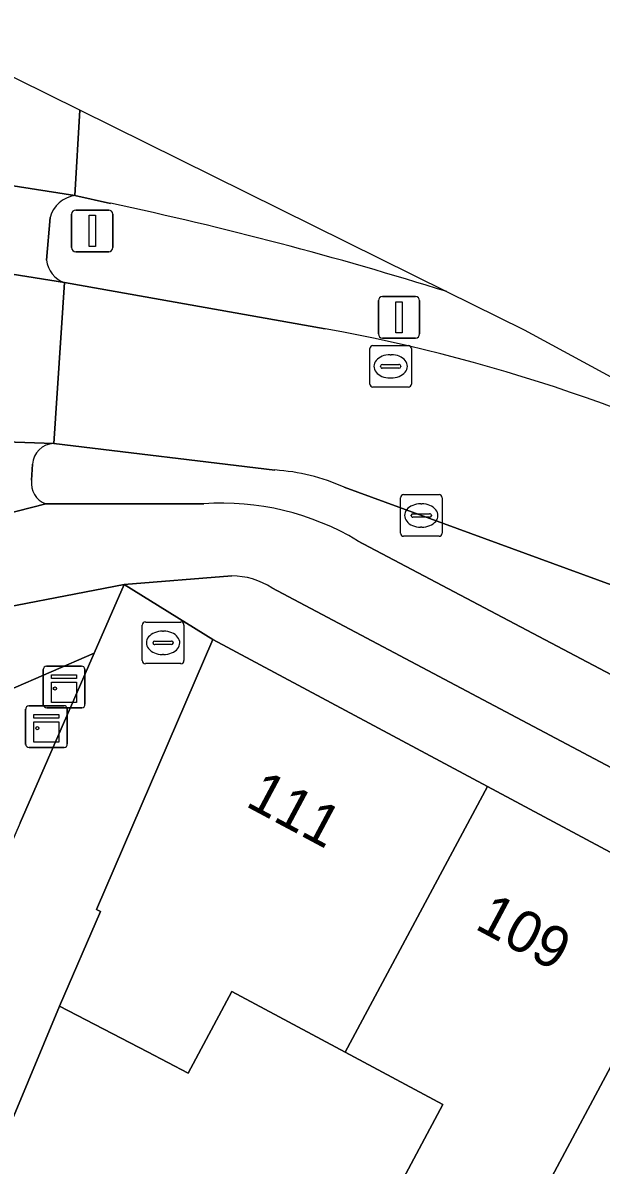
# Model space of a CAD drawing. Extents: x 159262 to 160143, y 383399 to 384319.
# Drawn here: x 159631.56 to 159645.45, y 384053.02 to 384080.45 of the extents above; entities that cross this region are included whole.
import ezdxf

# ---------------------------------------------------------------- set-up
doc = ezdxf.new("R2010")
doc.units = 0
for name, color, linetype in [('IMGEO_Brandkraan', 7, 'Continuous'), ('IMGEO_Erf', 7, 'Continuous'), ('IMGEO_Fietspad_gesloten', 7, 'Continuous'), ('IMGEO_Groenvoorziening', 7, 'Continuous'), ('IMGEO_Haag', 7, 'Continuous'), ('IMGEO_Kast', 7, 'Continuous'), ('IMGEO_Kolk', 7, 'Continuous'), ('IMGEO_Lichtmast', 7, 'Continuous'), ('IMGEO_OVBaan_gesloten', 7, 'Continuous'), ('IMGEO_Pand', 7, 'Continuous'), ('IMGEO_Pand_nummerreeks', 7, 'Continuous'), ('IMGEO_Rijbaan_lokaal_gesloten', 7, 'Continuous'), ('IMGEO_Rioolput', 7, 'Continuous'), ('IMGEO_Verkeersbordpaal', 7, 'Continuous'), ('IMGEO_Verkeerseiland_open', 7, 'Continuous'), ('IMGEO_Voetpad_open', 7, 'Continuous')]:
    doc.layers.add(name, color=color, linetype=linetype)

msp = doc.modelspace()

# ---------------------------------------------------------------- linework, layer by layer
at = {"layer": 'IMGEO_Brandkraan'}
for p, q in [((159634.432, 384065.14), (159634.432, 384065.992)), ((159634.507, 384066.066), (159635.359, 384066.066)), ((159635.433, 384065.992), (159635.433, 384065.14)), ((159634.92, 384065.846), (159634.945, 384065.846)), ((159634.691, 384065.56), (159634.691, 384065.572)), ((159635.129, 384065.523), (159634.731, 384065.523)), ((159634.734, 384065.609), (159635.132, 384065.609)), ((159635.175, 384065.572), (159635.175, 384065.56)), ((159634.943, 384065.286), (159634.918, 384065.286)), ((159635.359, 384065.066), (159634.507, 384065.066))]:
    msp.add_line(p, q, dxfattribs=at)
for points in [[(159634.432, 384065.14), (159634.432, 384065.992)], [(159634.507, 384066.066), (159635.359, 384066.066)], [(159635.433, 384065.992), (159635.433, 384065.14)], [(159635.359, 384065.066), (159634.507, 384065.066)]]:
    msp.add_lwpolyline(points, dxfattribs=at)
for centre, radius, start, end in [((159634.509, 384065.99), 0.0765, 91.552, 178.448), ((159634.509, 384065.99), 0.0765, 91.552, 178.448), ((159635.357, 384065.99), 0.0765, 1.552, 88.448), ((159635.357, 384065.99), 0.0765, 1.552, 88.448), ((159634.731, 384065.569), 0.0403, 85.8775, 175.7526), ((159634.728, 384065.559), 0.0366, 178.938, 274.7102), ((159635.132, 384065.566), 0.043, 264.8664, 352.4533), ((159635.136, 384065.571), 0.0386, 1.7309, 96.639), ((159634.509, 384065.142), 0.0765, 181.552, 268.448), ((159634.509, 384065.142), 0.0765, 181.552, 268.448), ((159635.357, 384065.142), 0.0765, 271.552, 358.448), ((159635.357, 384065.142), 0.0765, 271.552, 358.448)]:
    msp.add_arc(centre, radius, start, end, dxfattribs=at)
for centre, major_axis, ratio, start_param, end_param in [((159634.919, 384065.566), (-0.387, 0.002), 0.722429, 4.712389, 7.853982), ((159634.944, 384065.566), (-0.39, 0.002), 0.717154, 1.570796, 4.712389)]:
    msp.add_ellipse(centre, major_axis=major_axis, ratio=ratio, start_param=start_param, end_param=end_param, dxfattribs=at)
at = {"layer": 'IMGEO_Erf'}
msp.add_lwpolyline([(159646.792, 384051.742), (159644.574, 384047.595), (159642.195, 384048.868), (159639.44, 384050.341), (159641.655, 384054.481), (159639.306, 384055.738), (159636.582, 384057.195), (159635.533, 384055.237), (159634.558, 384055.745), (159632.448, 384056.843), (159630.558, 384052.318), (159632.804, 384051.321), (159631.695, 384048.822), (159637.669, 384046.312), (159638.697, 384048.702), (159641.366, 384047.554), (159643.665, 384046.566), (159642.638, 384044.176), (159644.363, 384043.434), (159652.75, 384015.74)], dxfattribs=at)
at = {"layer": 'IMGEO_Fietspad_gesloten'}
for points in [[(159635.911, 384068.906), (159632.115, 384068.901), (159629.702, 384068.289), (159629.758, 384070.442)], [(159679.545, 384046.947), (159639.603, 384068.019)], [(159619.312, 384062.582), (159623.948, 384064.207), (159630.011, 384066.195), (159633.996, 384066.968), (159636.58, 384067.174)], [(159637.547, 384066.886), (159678.317, 384045.287), (159706.724, 384030.091), (159782.916, 383989.334), (159785.314, 383988.052), (159786.588, 383987.371), (159800.678, 383979.816), (159802.382, 383978.898), (159806.209, 383976.854), (159811.759, 383973.873), (159815.384, 383972.277), (159818.103, 383970.845), (159878.488, 383938.609), (159879.571, 383940.642), (159821.924, 383971.407), (159817.239, 383973.81), (159812.887, 383975.929), (159812.762, 383975.674), (159811.755, 383976.132), (159807.769, 383978.315), (159805.944, 383979.316), (159802.985, 383980.918), (159679.545, 384046.947)]]:
    msp.add_lwpolyline(points, dxfattribs=at)
for centre, radius, start, end in [((159636.347, 384062.594), 6.327, 59.0303, 93.9512), ((159636.569, 384065.37), 1.804, 57.1746, 89.6554)]:
    msp.add_arc(centre, radius, start, end, dxfattribs=at)
at = {"layer": 'IMGEO_Groenvoorziening'}
for points in [[(159633.673, 384076.119), (159632.811, 384076.305)], [(159632.217, 384075.779), (159632.135, 384074.758)], [(159632.567, 384074.219), (159638.825, 384073.105)], [(159695.057, 384045.182), (159643.613, 384073.077), (159641.75, 384073.998)], [(159631.496, 384061.242), (159633.276, 384065.32), (159628.109, 384063.079), (159629.589, 384060.979), (159627.136, 384059.158), (159625.018, 384061.914), (159624.586, 384061.163), (159621.154, 384053.186), (159619, 384047.264), (159622.799, 384045.693)]]:
    msp.add_lwpolyline(points, dxfattribs=at)
for centre, radius, start, end in [((159632.919, 384075.585), 0.728, 98.5038, 164.5474), ((159615.325, 383989.809), 88.239, 72.57424, 77.9987), ((159632.751, 384074.809), 0.618, 184.7172, 252.706), ((159615.408, 383990.07), 87.965, 72.5747, 72.57499), ((159631.573, 384032.883), 40.87, 61.5564, 79.7791)]:
    msp.add_arc(centre, radius, start, end, dxfattribs=at)
at = {"layer": 'IMGEO_Haag'}
for points in [[(159633.673, 384076.119), (159632.811, 384076.305)], [(159632.217, 384075.779), (159632.135, 384074.758)], [(159632.567, 384074.219), (159638.825, 384073.105)], [(159695.057, 384045.182), (159643.613, 384073.077), (159641.75, 384073.998)]]:
    msp.add_lwpolyline(points, dxfattribs=at)
for centre, radius, start, end in [((159632.919, 384075.585), 0.728, 98.5038, 164.5474), ((159615.325, 383989.809), 88.239, 72.57424, 77.9987), ((159632.751, 384074.809), 0.618, 184.7172, 252.706), ((159615.408, 383990.07), 87.965, 72.5747, 72.57499), ((159631.573, 384032.883), 40.87, 61.5564, 79.7791)]:
    msp.add_arc(centre, radius, start, end, dxfattribs=at)
at = {"layer": 'IMGEO_Kast'}
for p, q in [((159632.055, 384064.081), (159632.055, 384064.922)), ((159632.055, 384064.922), (159632.055, 384064.081)), ((159632.13, 384065.006), (159632.971, 384065.006)), ((159632.971, 384065.006), (159632.13, 384065.006)), ((159633.055, 384064.931), (159633.055, 384064.09)), ((159633.055, 384064.09), (159633.055, 384064.931)), ((159631.707, 384064.054), (159632.548, 384064.054)), ((159632.548, 384064.054), (159631.707, 384064.054)), ((159632.98, 384064.006), (159632.139, 384064.006)), ((159632.139, 384064.006), (159632.98, 384064.006)), ((159631.632, 384063.129), (159631.632, 384063.97)), ((159631.632, 384063.97), (159631.632, 384063.129)), ((159632.632, 384063.979), (159632.632, 384063.138)), ((159632.632, 384063.138), (159632.632, 384063.979)), ((159632.557, 384063.054), (159631.716, 384063.054)), ((159631.716, 384063.054), (159632.557, 384063.054))]:
    msp.add_line(p, q, dxfattribs=at)
for points in [[(159632.25, 384064.796), (159632.85, 384064.796), (159632.85, 384064.711), (159632.25, 384064.711), (159632.25, 384064.796)], [(159632.25, 384064.621), (159632.85, 384064.621), (159632.85, 384064.132), (159632.25, 384064.132), (159632.25, 384064.621)], [(159631.827, 384063.844), (159632.427, 384063.844), (159632.427, 384063.759), (159631.827, 384063.759), (159631.827, 384063.844)], [(159631.827, 384063.669), (159632.427, 384063.669), (159632.427, 384063.18), (159631.827, 384063.18), (159631.827, 384063.669)]]:
    msp.add_lwpolyline(points, dxfattribs=at)
for centre in [(159632.334, 384064.47), (159631.911, 384063.518)]:
    msp.add_circle(centre, 0.0377, dxfattribs=at)
for centre, start, end in [((159632.133, 384064.928), 92.4484, 184.2845), ((159632.133, 384064.928), 92.4484, 184.2845), ((159632.977, 384064.928), 2.4484, 94.2845), ((159632.977, 384064.928), 2.4484, 94.2845), ((159631.71, 384063.976), 92.4484, 184.2845), ((159631.71, 384063.976), 92.4484, 184.2845), ((159632.133, 384064.084), 182.4484, 274.2845), ((159632.133, 384064.084), 182.4484, 274.2845), ((159632.554, 384063.976), 2.4484, 94.2845), ((159632.554, 384063.976), 2.4484, 94.2845), ((159632.977, 384064.084), 272.4484, 4.2845), ((159632.977, 384064.084), 272.4484, 4.2845), ((159631.71, 384063.132), 182.4484, 274.2845), ((159631.71, 384063.132), 182.4484, 274.2845), ((159632.554, 384063.132), 272.4484, 4.2845), ((159632.554, 384063.132), 272.4484, 4.2845)]:
    msp.add_arc(centre, 0.0779, start, end, dxfattribs=at)
at = {"layer": 'IMGEO_Kolk'}
for p, q in [((159640.633, 384068.198), (159640.633, 384069.05)), ((159640.708, 384069.124), (159641.56, 384069.124)), ((159641.634, 384069.05), (159641.634, 384068.198)), ((159641.121, 384068.904), (159641.146, 384068.904)), ((159640.892, 384068.618), (159640.892, 384068.63)), ((159641.33, 384068.581), (159640.932, 384068.581)), ((159640.935, 384068.667), (159641.333, 384068.667)), ((159641.376, 384068.63), (159641.376, 384068.618)), ((159641.56, 384068.124), (159640.708, 384068.124)), ((159641.144, 384068.344), (159641.119, 384068.344))]:
    msp.add_line(p, q, dxfattribs=at)
for points in [[(159640.633, 384068.198), (159640.633, 384069.05)], [(159640.708, 384069.124), (159641.56, 384069.124)], [(159641.634, 384069.05), (159641.634, 384068.198)], [(159641.56, 384068.124), (159640.708, 384068.124)]]:
    msp.add_lwpolyline(points, dxfattribs=at)
for centre, radius, start, end in [((159640.71, 384069.048), 0.0765, 91.552, 178.448), ((159640.71, 384069.048), 0.0765, 91.552, 178.448), ((159641.558, 384069.048), 0.0765, 1.552, 88.448), ((159641.558, 384069.048), 0.0765, 1.552, 88.448), ((159640.932, 384068.627), 0.0403, 85.8775, 175.7526), ((159640.929, 384068.617), 0.0366, 178.938, 274.7102), ((159641.333, 384068.624), 0.043, 264.8664, 352.4533), ((159641.337, 384068.629), 0.0386, 1.7309, 96.639), ((159640.71, 384068.2), 0.0765, 181.552, 268.448), ((159640.71, 384068.2), 0.0765, 181.552, 268.448), ((159641.558, 384068.2), 0.0765, 271.552, 358.448), ((159641.558, 384068.2), 0.0765, 271.552, 358.448)]:
    msp.add_arc(centre, radius, start, end, dxfattribs=at)
for centre, major_axis, ratio, start_param, end_param in [((159641.12, 384068.624), (-0.387, 0.002), 0.722429, 4.712389, 7.853982), ((159641.145, 384068.624), (-0.39, 0.002), 0.717154, 1.570796, 4.712389)]:
    msp.add_ellipse(centre, major_axis=major_axis, ratio=ratio, start_param=start_param, end_param=end_param, dxfattribs=at)
at = {"layer": 'IMGEO_Lichtmast'}
for p, q in [((159640.204, 384073.883), (159640.994, 384073.883)), ((159640.994, 384073.883), (159640.204, 384073.883)), ((159640.104, 384072.983), (159640.104, 384073.783)), ((159640.104, 384073.783), (159640.104, 384072.983)), ((159641.094, 384073.783), (159641.094, 384072.983)), ((159641.094, 384072.983), (159641.094, 384073.783)), ((159640.994, 384072.883), (159640.204, 384072.883)), ((159640.204, 384072.883), (159640.994, 384072.883))]:
    msp.add_line(p, q, dxfattribs=at)
msp.add_lwpolyline([(159640.524, 384073.758), (159640.674, 384073.758), (159640.674, 384073.008), (159640.524, 384073.008), (159640.524, 384073.758)], dxfattribs=at)
for centre, start, end in [((159640.204, 384073.783), 90, 180), ((159640.204, 384073.783), 90, 180), ((159640.994, 384073.783), 0, 90), ((159640.994, 384073.783), 360, 90), ((159640.204, 384072.983), 180, 270), ((159640.204, 384072.983), 180, 270), ((159640.994, 384072.983), 270, 0), ((159640.994, 384072.983), 270, 0)]:
    msp.add_arc(centre, 0.1, start, end, dxfattribs=at)
at = {"layer": 'IMGEO_OVBaan_gesloten'}
for points in [[(159632.93, 384078.359), (159629.158, 384080.224), (159629.156, 384080.224), (159627.287, 384080.453), (159627.09, 384080.435)], [(159624.481, 384077.225), (159626.785, 384077.115), (159630.403, 384076.682), (159632.811, 384076.305), (159632.93, 384078.359)], [(159641.75, 384073.998), (159632.93, 384078.359), (159632.811, 384076.305), (159633.673, 384076.119)]]:
    msp.add_lwpolyline(points, dxfattribs=at)
for centre, radius, start, end in [((159615.325, 383989.809), 88.239, 72.57424, 77.9987), ((159615.408, 383990.07), 87.965, 72.5747, 72.57499)]:
    msp.add_arc(centre, radius, start, end, dxfattribs=at)
at = {"layer": 'IMGEO_Pand'}
for points in [[(159642.721, 384062.119), (159636.13, 384065.645), (159633.331, 384059.163), (159633.432, 384059.119), (159632.448, 384056.843), (159634.558, 384055.745), (159635.533, 384055.237), (159636.582, 384057.195), (159639.306, 384055.738)], [(159647.823, 384059.39), (159642.721, 384062.119), (159639.306, 384055.738), (159641.655, 384054.481), (159639.44, 384050.341), (159642.195, 384048.868)], [(159652.514, 384056.88), (159647.823, 384059.39), (159642.195, 384048.868), (159644.574, 384047.595), (159646.792, 384051.742), (159649.106, 384050.505)]]:
    msp.add_lwpolyline(points, close=True, dxfattribs=at)
at = {"layer": 'IMGEO_Rijbaan_lokaal_gesloten'}
for points in [[(159629.758, 384070.442), (159632.308, 384070.354), (159632.567, 384074.219), (159630.039, 384074.619), (159626.755, 384075.155), (159624.558, 384075.426)], [(159638.825, 384073.105), (159632.567, 384074.219), (159632.308, 384070.354), (159637.617, 384069.716)], [(159639.282, 384069.302), (159650.703, 384065.122), (159680.867, 384049.101), (159783.569, 383994.131), (159803.987, 383983.19), (159804.103, 383983.128), (159805.451, 383985.323), (159805.451, 383985.323), (159695.057, 384045.182)]]:
    msp.add_lwpolyline(points, dxfattribs=at)
for centre, radius, start, end in [((159631.573, 384032.883), 40.87, 61.5564, 79.7791), ((159637.295, 384064.865), 4.862, 65.8742, 86.1991)]:
    msp.add_arc(centre, radius, start, end, dxfattribs=at)
at = {"layer": 'IMGEO_Rioolput'}
for p, q in [((159639.898, 384071.779), (159639.898, 384072.631)), ((159639.973, 384072.705), (159640.825, 384072.705)), ((159640.899, 384072.631), (159640.899, 384071.779)), ((159640.2, 384072.248), (159640.598, 384072.248)), ((159640.386, 384072.485), (159640.411, 384072.485)), ((159640.157, 384072.199), (159640.157, 384072.211)), ((159640.595, 384072.162), (159640.197, 384072.162)), ((159640.641, 384072.211), (159640.641, 384072.199)), ((159640.825, 384071.705), (159639.973, 384071.705)), ((159640.409, 384071.925), (159640.384, 384071.925))]:
    msp.add_line(p, q, dxfattribs=at)
for points in [[(159639.898, 384071.779), (159639.898, 384072.631)], [(159639.973, 384072.705), (159640.825, 384072.705)], [(159640.899, 384072.631), (159640.899, 384071.779)], [(159640.825, 384071.705), (159639.973, 384071.705)]]:
    msp.add_lwpolyline(points, dxfattribs=at)
for centre, radius, start, end in [((159639.975, 384072.629), 0.0765, 91.552, 178.448), ((159639.975, 384072.629), 0.0765, 91.552, 178.448), ((159640.823, 384072.629), 0.0765, 1.552, 88.448), ((159640.823, 384072.629), 0.0765, 1.552, 88.448), ((159640.197, 384072.208), 0.0403, 85.8775, 175.7526), ((159640.602, 384072.21), 0.0386, 1.7309, 96.639), ((159640.194, 384072.198), 0.0366, 178.938, 274.7102), ((159640.598, 384072.205), 0.043, 264.8664, 352.4533), ((159639.975, 384071.781), 0.0765, 181.552, 268.448), ((159639.975, 384071.781), 0.0765, 181.552, 268.448), ((159640.823, 384071.781), 0.0765, 271.552, 358.448), ((159640.823, 384071.781), 0.0765, 271.552, 358.448)]:
    msp.add_arc(centre, radius, start, end, dxfattribs=at)
for centre, major_axis, ratio, start_param, end_param in [((159640.385, 384072.205), (-0.387, 0.002), 0.722429, 4.712389, 7.853982), ((159640.41, 384072.205), (-0.39, 0.002), 0.717154, 1.570796, 4.712389)]:
    msp.add_ellipse(centre, major_axis=major_axis, ratio=ratio, start_param=start_param, end_param=end_param, dxfattribs=at)
at = {"layer": 'IMGEO_Verkeersbordpaal'}
for p, q in [((159632.736, 384075.057), (159632.736, 384075.857)), ((159632.736, 384075.857), (159632.736, 384075.057)), ((159632.836, 384075.957), (159633.626, 384075.957)), ((159633.626, 384075.957), (159632.836, 384075.957)), ((159633.726, 384075.857), (159633.726, 384075.057)), ((159633.726, 384075.057), (159633.726, 384075.857)), ((159633.626, 384074.957), (159632.836, 384074.957)), ((159632.836, 384074.957), (159633.626, 384074.957))]:
    msp.add_line(p, q, dxfattribs=at)
msp.add_lwpolyline([(159633.156, 384075.832), (159633.306, 384075.832), (159633.306, 384075.082), (159633.156, 384075.082), (159633.156, 384075.832)], dxfattribs=at)
for centre, start, end in [((159632.836, 384075.857), 90, 180), ((159632.836, 384075.857), 90, 180), ((159633.626, 384075.857), 0, 90), ((159633.626, 384075.857), 360, 90), ((159632.836, 384075.057), 180, 270), ((159632.836, 384075.057), 180, 270), ((159633.626, 384075.057), 270, 0), ((159633.626, 384075.057), 270, 0)]:
    msp.add_arc(centre, 0.1, start, end, dxfattribs=at)
at = {"layer": 'IMGEO_Verkeerseiland_open'}
for points in [[(159637.617, 384069.716), (159632.308, 384070.354)], [(159631.799, 384069.854), (159631.775, 384069.47)], [(159650.703, 384065.122), (159639.282, 384069.302)], [(159632.115, 384068.901), (159635.911, 384068.906)], [(159639.603, 384068.019), (159679.545, 384046.947), (159802.985, 383980.918)]]:
    msp.add_lwpolyline(points, dxfattribs=at)
for centre, radius, start, end in [((159632.335, 384069.817), 0.538, 92.9156, 176.0623), ((159637.295, 384064.865), 4.862, 65.8742, 86.1991), ((159632.288, 384069.391), 0.519, 171.2195, 250.5005), ((159636.347, 384062.594), 6.327, 59.0303, 93.9512)]:
    msp.add_arc(centre, radius, start, end, dxfattribs=at)
at = {"layer": 'IMGEO_Voetpad_open'}
for points in [[(159632.811, 384076.305), (159630.403, 384076.682), (159630.039, 384074.619), (159632.567, 384074.219)], [(159632.135, 384074.758), (159632.217, 384075.779)], [(159632.308, 384070.354), (159629.758, 384070.442), (159629.702, 384068.289), (159632.115, 384068.901)], [(159631.775, 384069.47), (159631.799, 384069.854)], [(159636.58, 384067.174), (159633.996, 384066.968), (159636.13, 384065.645), (159642.721, 384062.119), (159647.823, 384059.39), (159652.514, 384056.88), (159657.196, 384054.375), (159661.933, 384051.841), (159666.625, 384049.331), (159667.902, 384048.644), (159672.704, 384046.076), (159677.419, 384043.554), (159682.093, 384041.054), (159686.79, 384038.542), (159691.48, 384036.034), (159696.139, 384033.543), (159700.816, 384031.04), (159705.561, 384028.503), (159706.591, 384027.952), (159735.05, 384012.746)], [(159632.196, 383999.984), (159631.339, 384002.913), (159629.826, 384008.088), (159628.337, 384013.18), (159626.835, 384018.313), (159625.308, 384023.538), (159623.795, 384028.709), (159623.457, 384029.855), (159622.326, 384033.697), (159624.641, 384039.051), (159626.686, 384043.779), (159628.847, 384048.777), (159628.964, 384048.726), (159629.449, 384049.819), (159630.558, 384052.318), (159632.448, 384056.843), (159633.432, 384059.119), (159633.331, 384059.163), (159636.13, 384065.645), (159633.996, 384066.968), (159633.276, 384065.32), (159631.496, 384061.242), (159625.235, 384046.795)], [(159628.109, 384063.079), (159633.276, 384065.32), (159633.996, 384066.968), (159630.011, 384066.195)], [(159706.724, 384030.091), (159678.317, 384045.287), (159637.547, 384066.886)]]:
    msp.add_lwpolyline(points, dxfattribs=at)
for centre, radius, start, end in [((159632.919, 384075.585), 0.728, 98.5038, 164.5474), ((159632.751, 384074.809), 0.618, 184.7172, 252.706), ((159632.335, 384069.817), 0.538, 92.9156, 176.0623), ((159632.288, 384069.391), 0.519, 171.2195, 250.5005), ((159636.569, 384065.37), 1.804, 57.1746, 89.6554)]:
    msp.add_arc(centre, radius, start, end, dxfattribs=at)

# ---------------------------------------------------------------- texts
at = {"layer": 'IMGEO_Pand_nummerreeks'}
for s, p in [('111', (159636.883, 384061.661)), ('109', (159642.39, 384058.716))]:
    msp.add_text(s, height=1, rotation=331.8735, dxfattribs=at).set_placement(p)

doc.saveas('drawing.dxf')
